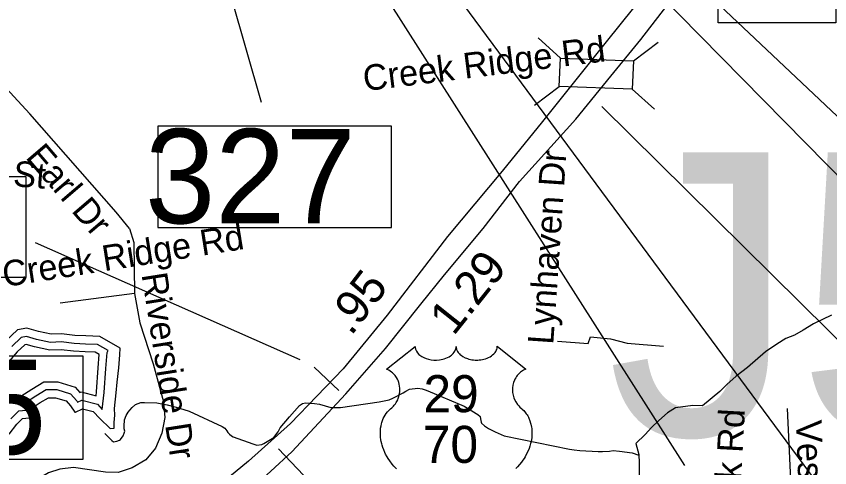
# Model space of a CAD drawing. Extents: x 1662474 to 1856135, y 779280 to 917889.
# Drawn here: x 1758772 to 1761787, y 829058 to 830732 of the extents above; entities that cross this region are included whole.
import ezdxf

# ---------------------------------------------------------------- set-up
doc = ezdxf.new("R2010")
doc.units = 0
for name, color, linetype in [('Exist Hydrographic Creek Single Shore', 7, 'Continuous'), ('Exist Hydrographic Misc Water Feature', 7, 'Continuous'), ('Exist Hydrographic Pond Over 1500 Sq Ft', 7, 'Continuous'), ('Exist Road Non-System Structure Non-Sys NCDOT Attributed CELL', 7, 'Continuous'), ('Exist Road Non-System Structure Non-Sys NCDOT Number Label', 7, 'Continuous'), ('Exist Road Non-System Structure Non-Sys Other Number Label', 7, 'Continuous'), ('Exist Road Non-System Type 51', 7, 'Continuous'), ('Exist Road Non-System Type 51 Label', 7, 'Continuous'), ('Exist Road Primary Interstate Divided Center Attributed', 7, 'Continuous'), ('Exist Road Primary Interstate Interchange CELL', 7, 'Continuous'), ('Exist Road Primary Interstate Mileage Hundredths English Label', 7, 'Continuous'), ('Exist Road Primary Interstate Structure Cantilever Sign Number Label', 7, 'Continuous'), ('Exist Road Primary Interstate Structure Ovrhead Sign CELL', 7, 'Continuous'), ('Exist Road Primary Interstate Structure Standard Bridge Number Label', 7, 'Continuous'), ('Exist Road Primary US Shield Number Label', 7, 'Continuous'), ('Exist Road Secondary Structure Standard Bridge Number Label', 7, 'Continuous'), ('Exist Vertical Profile Horizontal Axis Label Major', 7, 'Continuous'), ('Old_Level_44', 7, 'Continuous'), ('Prop Horizontal Alignment Curve and Spiral Data', 7, 'Continuous'), ('Prop Horizontal Alignment Tick Label', 7, 'Continuous')]:
    doc.layers.add(name, color=color, linetype=linetype)

msp = doc.modelspace()

# ---------------------------------------------------------------- linework, layer by layer
at = {"layer": 'Exist Hydrographic Creek Single Shore'}
for points in [[(1761793.2, 829623.3), (1761727.4, 829592.1), (1761688.6, 829567.6), (1761656.2, 829549.8), (1761623.8, 829537.2), (1761590.6, 829516.4)], [(1761590.6, 829516.4), (1761549.2, 829487.3), (1761482, 829429.3), (1761440.2, 829396.8), (1761406.1, 829366.1), (1761379.6, 829340.1), (1761315.4, 829287.9), (1761279.6, 829288.9), (1761215.1, 829280), (1761186, 829261.4), (1761153.9, 829233), (1761125.9, 829206.5), (1761102.5, 829180.8), (1761068.1, 829147.4), (1761079.1, 829107.3), (1761080.1, 829076.1), (1761080.1, 829024.9)]]:
    msp.add_lwpolyline(points, dxfattribs=at)
at = {"layer": 'Exist Hydrographic Misc Water Feature'}
msp.add_lwpolyline([(1759100.2, 829184.5), (1759116, 829168.4), (1759126, 829158.3), (1759132, 829154.3), (1759144.1, 829156.2), (1759153.9, 829160.1), (1759158, 829162.1), (1759168.1, 829176), (1759172.2, 829185.9), (1759174.2, 829193.9), (1759172.4, 829202), (1759172.4, 829212), (1759172.6, 829236), (1759178.7, 829251.9), (1759186.9, 829263.8), (1759192.9, 829271.8), (1759201.1, 829281.7), (1759213.2, 829291.7), (1759233.1, 829299.5), (1759247, 829299.4), (1759293.2, 829299), (1759331.1, 829290.7), (1759364.9, 829282.4), (1759393, 829274.2), (1759412.9, 829268), (1759534.5, 829211), (1759544.5, 829204.9), (1759552.3, 829194.8), (1759556.4, 829188.8), (1759562.2, 829182.7), (1759570.2, 829176.6), (1759576.3, 829172.6), (1759648.1, 829146), (1759664.1, 829141.9), (1759681.9, 829143.8), (1759689.9, 829147.7), (1759726.2, 829169.4), (1759742.4, 829191.3), (1759750.4, 829205.3), (1759784.9, 829247), (1759821.2, 829288.7), (1759833.3, 829296.6), (1759843.3, 829298.5), (1759877.3, 829296.2), (1759895.2, 829294), (1759917.3, 829287.8), (1759937.2, 829281.7), (1759961.2, 829281.5), (1759973.1, 829281.4), (1760117.5, 829302.2), (1760153.5, 829309.9), (1760167.5, 829315.9), (1760205.6, 829335.6), (1760215.7, 829341.5), (1760229.8, 829349.4), (1760260, 829353.1), (1760276, 829351), (1760287.7, 829346.8), (1760297.7, 829342.8), (1760431.4, 829285.7), (1760483.1, 829255.2), (1760491.1, 829247.2), (1760492.9, 829239.2), (1760495, 829227.1), (1760496.8, 829223.1), (1760506.9, 829213), (1760522.6, 829202.9), (1760546.6, 829190.7), (1760568.6, 829180.5), (1760580.5, 829176.4), (1760822.2, 829126.4), (1760840.1, 829124.3), (1760860.2, 829122.1), (1760928.2, 829117.5), (1760944.2, 829117.4), (1760970.1, 829119.2), (1760984.2, 829121.1), (1761008.2, 829118.9), (1761054.1, 829112.5), (1761080, 829104.3)], dxfattribs=at)
at = {"layer": 'Exist Hydrographic Pond Over 1500 Sq Ft'}
for points in [[(1759146.1, 829375.4), (1759151.8, 829427.8), (1759155.3, 829476.4), (1759156.8, 829501.3), (1759081.1, 829544.6), (1759029.9, 829546.6), (1758989, 829548.6), (1758940, 829554.8), (1758901.1, 829552.7), (1758854.1, 829563), (1758811.1, 829575.2), (1758776.4, 829569.1), (1758733.4, 829528.2)], [(1758745.7, 829182.6), (1758774.3, 829219.4), (1758794.8, 829239.9), (1758831.6, 829243.9), (1758841.8, 829246), (1758837.7, 829284.8), (1758860.2, 829299.2), (1758890.9, 829317.6), (1758917.5, 829317.6), (1758956.3, 829305.3), (1758972.7, 829286.9), (1758989, 829264.4), (1758991.1, 829264.4), (1759017.7, 829276.7), (1759056.5, 829266.4), (1759081.1, 829239.9), (1759119.9, 829203), (1759134.2, 829205.1), (1759134.7, 829225.7), (1759137.4, 829252.2), (1759136.5, 829276.9), (1759141.8, 829335.2), (1759146.1, 829375.4)]]:
    msp.add_lwpolyline(points, dxfattribs=at)
at = {"layer": 'Exist Road Non-System Structure Non-Sys NCDOT Attributed CELL'}
for p, q in [((1760706.1, 830652.6), (1760789.5, 830576.7)), ((1761059.7, 830566.4), (1761150.7, 830635.9)), ((1760693, 830402.1), (1760784, 830471.6)), ((1761054.2, 830461.7), (1761137.7, 830387.7))]:
    msp.add_line(p, q, dxfattribs=at)
msp.add_lwpolyline([(1760789.5, 830576.7), (1761059.7, 830566.9), (1761054.2, 830461.7), (1760784, 830471.6)], close=True, dxfattribs=at)
at = {"layer": 'Exist Road Non-System Structure Non-Sys NCDOT Number Label'}
msp.add_lwpolyline([(1760941.9, 830397.9), (1764412.1, 826966.2), (1764719.1, 826966.2)], dxfattribs=at)
at = {"layer": 'Exist Road Non-System Type 51'}
for p, q in [((1759210.6, 829704.4), (1758934.2, 829668.7)), ((1761629.8, 829277.6), (1761651, 828802.2))]:
    msp.add_line(p, q, dxfattribs=at)
for points in [[(1759191.8, 829945.4), (1759142.4, 830005.7), (1758822.5, 830370.8), (1758703.9, 830498.1), (1758661.4, 830539.2), (1758598.9, 830565.5), (1758166.4, 830668.1)], [(1759191.8, 829945.4), (1759208, 829893.6), (1759210.6, 829704.4)], [(1759210.6, 829704.4), (1759229.5, 829594.7), (1759279.4, 829442.7), (1759317.5, 829302), (1759323, 829243.8), (1759310.9, 829185.5), (1759287.9, 829130.1), (1759252.6, 829086.5), (1759201.1, 829056.9), (1759149.8, 829040.6), (1759102.2, 829041.9), (1758984.4, 829058.7), (1758932.9, 829051.9), (1758891, 829039.2), (1758836.9, 829006.8), (1758742.1, 828921.4), (1758678.4, 828857.9)], [(1760778.1, 829526.9), (1760891.8, 829518.9), (1760899.9, 829543.5), (1760973.9, 829535.9), (1761036.4, 829520.1), (1761171, 829508.6)]]:
    msp.add_lwpolyline(points, dxfattribs=at)
at = {"layer": 'Exist Road Primary Interstate Divided Center Attributed'}
for points in [[(1760976.1, 830509.8), (1761086.7, 830645.8), (1761183.1, 830771.2), (1761472.2, 831096.9), (1761656.9, 831273), (1761768.9, 831359.3), (1761908.4, 831451.1), (1762077.2, 831544.8), (1762145.2, 831579.6)], [(1761075.8, 830790.1), (1761059.4, 830763.3), (1760958.7, 830637.7), (1760850.7, 830502.9)], [(1759049.1, 828567.6), (1759159.5, 828635.7), (1759302.6, 828727), (1759457.8, 828839.5), (1759637.4, 828973.4), (1759792.7, 829116.4), (1759993.6, 829332.4), (1760140.3, 829499.7), (1760271.2, 829664), (1760359.4, 829773.5), (1760502.5, 829945.7), (1760637.1, 830119.1), (1760846.3, 830350.4), (1760976.1, 830509.8)], [(1760850.7, 830502.9), (1760722.2, 830342.5), (1760573.3, 830158.2), (1760370, 829915.1), (1760146.7, 829624.2), (1759983.2, 829424.9), (1759787.8, 829221.7), (1759632.3, 829082.2), (1759492.4, 828966.5)]]:
    msp.add_lwpolyline(points, dxfattribs=at)
at = {"layer": 'Exist Road Primary Interstate Interchange CELL'}
msp.add_lwpolyline([(1761374, 830940.6), (1761809, 830940.6), (1761809, 830707.4), (1761374, 830707.4)], close=True, dxfattribs=at)
at = {"layer": 'Exist Road Primary Interstate Structure Cantilever Sign Number Label'}
msp.add_lwpolyline([(1760527.7, 831453.1), (1764348.1, 827567.4), (1765383.4, 827269.1)], dxfattribs=at)
at = {"layer": 'Exist Road Primary Interstate Structure Ovrhead Sign CELL'}
for p, q in [((1759824.2, 829457.4), (1758843.1, 829892.3)), ((1759876.2, 829431.3), (1759967.8, 829344.1))]:
    msp.add_line(p, q, dxfattribs=at)
msp.add_lwpolyline([(1760878, 831246.6), (1764450.4, 827874.4), (1765411.1, 827795.4)], dxfattribs=at)
msp.add_lwpolyline([(1757227.5, 830138.1), (1758807.5, 830138.1), (1758807.5, 829763.9), (1757227.5, 829763.9)], close=True, dxfattribs=at)
at = {"layer": 'Exist Road Primary Interstate Structure Standard Bridge Number Label'}
for p, q in [((1759568, 831706.1), (1761248.2, 829066.2)), ((1759328.6, 831650.4), (1759679.1, 830413.6))]:
    msp.add_line(p, q, dxfattribs=at)
msp.add_lwpolyline([(1760162.9, 830324.5), (1759296.4, 830324.5), (1759296.4, 829948.8), (1760162.9, 829948.8)], close=True, dxfattribs=at)
at = {"layer": 'Exist Road Secondary Structure Standard Bridge Number Label'}
msp.add_lwpolyline([(1758089.6, 829472.6), (1759018.6, 829472.6), (1759018.6, 829088.5), (1758089.6, 829088.5)], close=True, dxfattribs=at)
at = {"layer": 'Exist Vertical Profile Horizontal Axis Label Major'}
msp.add_lwpolyline([(1759933.8, 831534.8), (1760408.2, 830803.8), (1763120.1, 827132.5)], dxfattribs=at)
at = {"layer": 'Old_Level_44'}
for points in [[(1759090.4, 829274), (1759098.2, 829336.8), (1759104.3, 829426.1), (1759108.9, 829485.7), (1759112.4, 829492.1), (1759072.5, 829514.9), (1759028.6, 829516.6), (1758986.4, 829518.8), (1758938.9, 829524.7), (1758898.7, 829522.6), (1758846.8, 829533.9), (1758809.5, 829544.5), (1758790.5, 829541.1), (1758755, 829507.3)], [(1759067.5, 829324.5), (1759069.4, 829339.6), (1759075.4, 829428.2), (1759079.2, 829477.7), (1759064.3, 829486.2), (1759027.3, 829487.7), (1758983.9, 829489.9), (1758937.8, 829495.6), (1758896.3, 829493.4), (1758839.7, 829505.7), (1758808, 829514.8), (1758804.1, 829514.1), (1758775.8, 829487.1), (1758745.4, 829453.1)], [(1758767.7, 829296.2), (1758777.1, 829297.2), (1758775.2, 829315), (1758829.2, 829349.3), (1758874.5, 829376.5), (1758926.5, 829376.5), (1758989.6, 829356.6), (1759007.2, 829336.8), (1759012.2, 829339.1), (1759067.5, 829324.5)], [(1758751.8, 829239.3), (1758781, 829268.5), (1758808.9, 829271.6), (1758805.9, 829300.2), (1758844.4, 829324.7), (1758882.6, 829347.5), (1758922.1, 829347.5), (1758973.2, 829331.4), (1758996.1, 829305.7), (1758999.3, 829301.2), (1759014.9, 829308.4), (1759072.6, 829293.2), (1759090.4, 829274)]]:
    msp.add_lwpolyline(points, dxfattribs=at)
at = {"layer": 'Prop Horizontal Alignment Curve and Spiral Data'}
msp.add_line((1759859.9, 829005.6), (1759744, 829128), dxfattribs=at)
at = {"layer": 'Prop Horizontal Alignment Tick Label'}
msp.add_lwpolyline([(1760181.8, 829053.8), (1760171.7, 829064.1), (1760165.7, 829070.8), (1760156.4, 829082.9), (1760150.4, 829091.6), (1760146.6, 829098), (1760140.9, 829108.3), (1760137.8, 829114.8), (1760133.8, 829124.2), (1760130.6, 829132.8), (1760128, 829141), (1760126.6, 829146.2), (1760124.6, 829155.3), (1760123.4, 829161.8), (1760122.2, 829170.6), (1760121.5, 829180), (1760121.4, 829188.6), (1760121.6, 829195.7), (1760122.4, 829204.1), (1760123.8, 829212.9), (1760125.5, 829220.5), (1760127.1, 829226), (1760129.3, 829232.7), (1760132.3, 829240), (1760135.8, 829247), (1760139.2, 829252.9), (1760143.4, 829259.2), (1760147.5, 829264.5), (1760153, 829270.4), (1760158.6, 829275.8), (1760163.8, 829280), (1760169.9, 829286), (1760173.1, 829289.7), (1760177, 829294.8), (1760180.1, 829299.5), (1760182.5, 829303.7), (1760185.8, 829309.9), (1760187.7, 829314.6), (1760190.1, 829321.7), (1760191.4, 829326.7), (1760192.6, 829333.2), (1760193.4, 829339.3), (1760193.8, 829346.9), (1760193.6, 829353.2), (1760192.8, 829360.5), (1760191.4, 829367.6), (1760189.7, 829373.7), (1760187.1, 829380.7), (1760184.7, 829385.9), (1760180.6, 829392.9), (1760176.1, 829399.3), (1760171.4, 829404.6), (1760166.7, 829409.3), (1760162.2, 829412.8), (1760157.9, 829415.9), (1760152.5, 829419.2), (1760147.2, 829421.8), (1760144, 829423.1), (1760250.2, 829507.7), (1760250.5, 829503.3), (1760251.6, 829498.1), (1760252.4, 829495.4), (1760254.8, 829490.3), (1760258.9, 829484.2), (1760264.5, 829478.2), (1760270.8, 829473), (1760275.1, 829470.2), (1760282.3, 829466.3), (1760290.6, 829462.9), (1760299.7, 829460.2), (1760309.1, 829458.4), (1760319.3, 829457.2), (1760329.4, 829457), (1760340.3, 829457.9), (1760352.4, 829460.2), (1760358, 829461.6), (1760364.2, 829463.8), (1760370, 829466.2), (1760376.3, 829469.5), (1760381.4, 829472.8), (1760385.4, 829475.7), (1760391, 829481.1), (1760395.5, 829486.7), (1760397.4, 829489.8), (1760399, 829492.8), (1760401.3, 829499.2), (1760401.9, 829502.1), (1760402.3, 829508), (1760402.7, 829503), (1760403.2, 829499.9), (1760404, 829496.9), (1760405.3, 829493.7), (1760407.5, 829489.2), (1760410, 829485.4), (1760414.8, 829479.8), (1760417.7, 829477.1), (1760420.4, 829474.9), (1760427.6, 829469.9), (1760436.1, 829465.6), (1760440.2, 829463.8), (1760444.5, 829462.3), (1760449.9, 829460.7), (1760455.5, 829459.4), (1760461, 829458.4), (1760466.7, 829457.6), (1760472.4, 829457.2), (1760477.1, 829457), (1760482.9, 829457.1), (1760488.2, 829457.4), (1760493.7, 829458.1), (1760499.7, 829459.1), (1760504.6, 829460.1), (1760511, 829461.8), (1760516.7, 829463.9), (1760521.8, 829466.1), (1760528.4, 829469.5), (1760533.8, 829472.9), (1760537.6, 829476), (1760542.3, 829480.3), (1760546.7, 829485.4), (1760549.3, 829489.1), (1760551.1, 829492.9), (1760552.8, 829496.9), (1760553.8, 829501.2), (1760554.3, 829504.9), (1760554.4, 829508.1), (1760660.7, 829423.4), (1760658.2, 829422.4), (1760652.4, 829419.6), (1760647.8, 829416.9), (1760640.5, 829411.8), (1760637.4, 829408.9), (1760634.2, 829406), (1760631.4, 829402.8), (1760628.8, 829399.9), (1760625.7, 829395.6), (1760623, 829391.4), (1760620.3, 829386.6), (1760618.3, 829382.6), (1760615, 829374), (1760613.5, 829368.6), (1760612.5, 829364), (1760611.2, 829354.6), (1760610.9, 829350), (1760610.9, 829345.6), (1760611.1, 829340.9), (1760611.6, 829336.3), (1760612.4, 829331.6), (1760613.2, 829327.5), (1760614.5, 829322.4), (1760616.4, 829316.5), (1760618.7, 829310.8), (1760623.5, 829301.6), (1760629.8, 829292.1), (1760634.2, 829286.9), (1760638.6, 829282.3), (1760645.2, 829276.8), (1760648.7, 829273.7), (1760652.8, 829269.6), (1760659.5, 829261.9), (1760662.2, 829258.2), (1760664.9, 829254.1), (1760667.4, 829249.9), (1760669.9, 829245.4), (1760671.9, 829241.5), (1760675.7, 829232.3), (1760678.4, 829223.5), (1760679.7, 829218.8), (1760681.6, 829208.4), (1760682.4, 829203.3), (1760683.2, 829193.1), (1760683.2, 829180.8), (1760682.3, 829169.1), (1760680.1, 829155.5), (1760678.3, 829147.3), (1760675.5, 829137.8), (1760672.8, 829129.6), (1760667.9, 829117.5), (1760663.6, 829108.7), (1760658, 829098.4), (1760654.2, 829092.2), (1760649.7, 829085.5), (1760644.2, 829077.9), (1760637.6, 829069.7), (1760629.8, 829061.1), (1760623.4, 829054.8)], dxfattribs=at)

# ---------------------------------------------------------------- texts
at = {"layer": 'Exist Road Non-System Structure Non-Sys Other Number Label'}
msp.add_text('J512', height=1049.86, dxfattribs=at).set_placement((1760961.3, 829177.8))
at = {"layer": 'Exist Road Non-System Type 51 Label'}
for s, rotation, p in [('Creek Ridge Rd', 7.0802, (1760062.9, 830454.3)), ('Orlando St', 355.2061, (1758272.3, 830143.1)), ('Earl Dr', 310.5856, (1758803.4, 830208.4)), ('Lynhaven Dr', 86.068, (1760762, 829512.8)), ('Creek Ridge Rd', 9.0444, (1758728.3, 829727.6)), ('Riverside Dr', 278.8837, (1759235.9, 829774.8)), ('Bears Creek Rd', 86.8796, (1761423.6, 828371.5)), ('Vestal St', 272.1828, (1761661.7, 829233))]:
    msp.add_text(s, height=95, rotation=rotation, dxfattribs=at).set_placement(p)
at = {"layer": 'Exist Road Primary Interstate Mileage Hundredths English Label'}
for s, rotation, p in [('1.29', 51.4552, (1760392.8, 829543.8)), ('.95', 52.493, (1760013.2, 829543.7))]:
    msp.add_text(s, height=125, rotation=rotation, dxfattribs=at).set_placement(p)
at = {"layer": 'Exist Road Primary Interstate Structure Standard Bridge Number Label'}
msp.add_text('327', height=350, dxfattribs=at).set_placement((1759249, 829964.4))
at = {"layer": 'Exist Road Primary US Shield Number Label'}
for s, p in [('29', (1760281.2, 829263.7)), ('70', (1760279, 829075.7))]:
    msp.add_text(s, height=137.5, dxfattribs=at).set_placement(p)
at = {"layer": 'Exist Road Secondary Structure Standard Bridge Number Label'}
msp.add_text('225', height=350, dxfattribs=at).set_placement((1758102.2, 829108.3))

doc.saveas('drawing.dxf')
